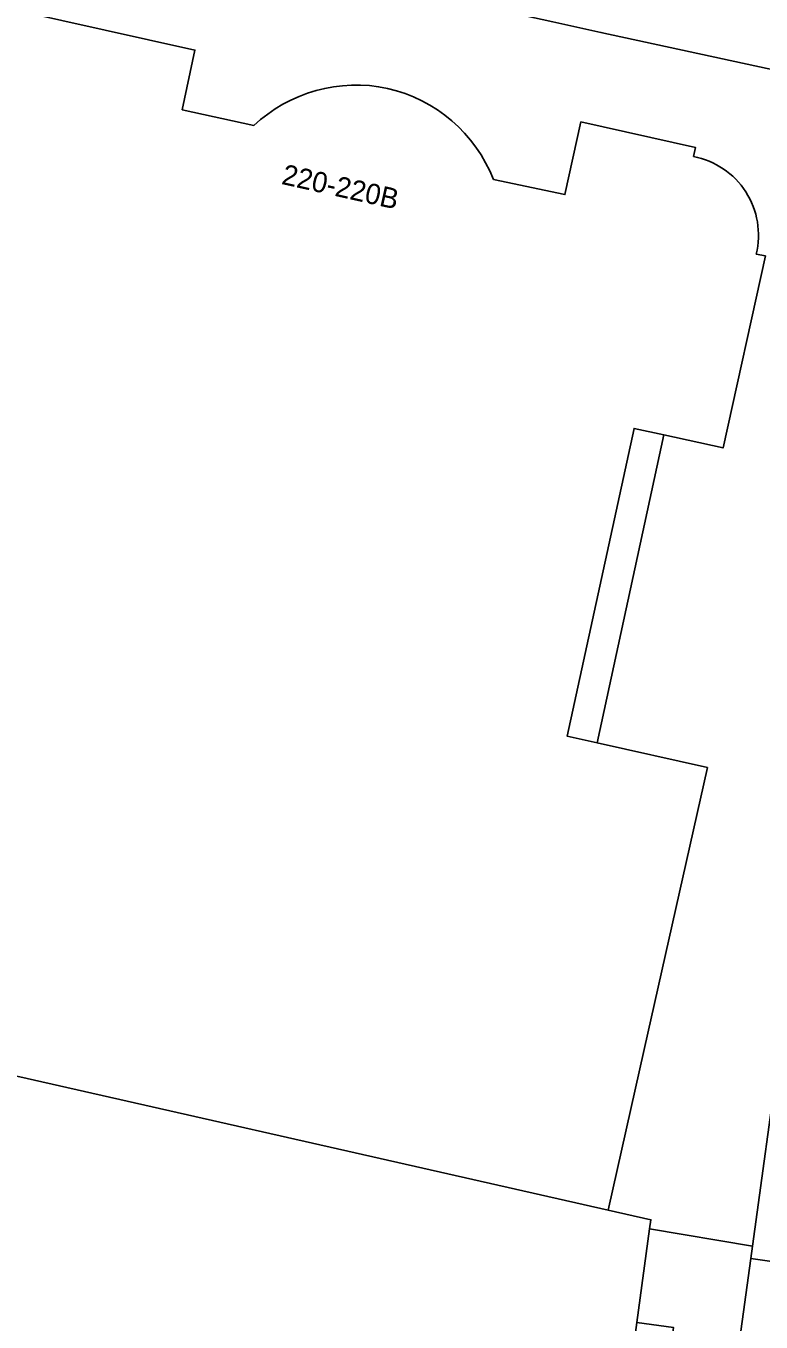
# Model space of a CAD drawing. Extents: x 162172 to 163187, y 382874 to 383685.
# Drawn here: x 163062.4 to 163098.4, y 382986.6 to 383050.2 of the extents above; entities that cross this region are included whole.
import ezdxf

# ---------------------------------------------------------------- set-up
doc = ezdxf.new("R2010")
doc.units = 0
for name, color, linetype in [('IMGEO_Erf', 7, 'Continuous'), ('IMGEO_Pand', 7, 'Continuous'), ('IMGEO_Pand_nummerreeks', 7, 'Continuous'), ('IMGEO_Pand_overbouw', 7, 'Continuous'), ('IMGEO_Voetpad_gesloten', 7, 'Continuous'), ('IMGEO_Voetpad_open', 7, 'Continuous')]:
    doc.layers.add(name, color=color, linetype=linetype)

msp = doc.modelspace()

# ---------------------------------------------------------------- linework, layer by layer
at = {"layer": 'IMGEO_Erf'}
for points in [[(163102.739, 383047.263), (163100.899, 383047.662), (163090.563, 383049.905), (163088.206, 383050.416), (163083.554, 383051.437), (163068.099, 383054.827), (163062.946, 383055.966), (163057.944, 383057.071), (163048.334, 383059.191), (163036.516, 383061.806), (163026.73, 383063.968), (163002.591, 383069.27), (163000.922, 383069.638), (162977.741, 383074.752), (162971.959, 383048.605), (162942.628, 383055.325), (162944.668, 383064.642), (162947.278, 383076.561), (162948.226, 383080.889), (162947.574, 383081.031), (162947.646, 383081.347), (162942.934, 383082.386), (162889.983, 383094.114)], [(163023.655, 383051.146), (163000, 383056.45), (162998.128, 383056.869), (162999.853, 383064.728), (163000, 383064.696), (163025.431, 383059.143), (163024.425, 383054.615), (163024.867, 383054.517), (163045.835, 383049.861), (163044.751, 383044.98), (163041.278, 383029.339), (163041.801, 383029.223), (163051.428, 383027.085), (163055.892, 383047.186), (163056.976, 383052.067), (163061.84, 383050.987), (163070.646, 383049.031), (163070.025, 383046.107), (163073.528, 383045.327)], [(163085.284, 383042.69), (163088.795, 383041.942), (163089.58, 383045.511), (163095.194, 383044.255), (163095.102, 383043.807)], [(163098.172, 383039.026), (163098.631, 383038.933), (163096.551, 383029.516), (163093.637, 383030.155), (163092.186, 383030.473), (163088.911, 383015.365), (163090.381, 383015.036), (163095.779, 383013.826), (163092.68, 383000), (163090.912, 382992.113), (163093.008, 382991.643), (163092.948, 382991.201), (163097.992, 382990.342), (163099.312, 383000), (163102.12, 383020.545), (163105.322, 383043.799)]]:
    msp.add_lwpolyline(points, dxfattribs=at)
for centre, radius, start, end in [((163078.57, 383039.934), 7.383, 78.08289, 133.076), ((163078.462, 383040.015), 7.327, 21.41394, 77.12573), ((163094.378, 383039.966), 3.909, 346.08376, 79.32731)]:
    msp.add_arc(centre, radius, start, end, dxfattribs=at)
at = {"layer": 'IMGEO_Pand'}
for points in [[(163073.528, 383045.327), (163070.025, 383046.107), (163070.646, 383049.031), (163061.84, 383050.987), (163050.852, 383001.172), (163056.116, 383000), (163090.912, 382992.113), (163092.68, 383000), (163095.779, 383013.826), (163090.381, 383015.036), (163088.911, 383015.365), (163092.186, 383030.473)], [(163095.102, 383043.807), (163095.194, 383044.255), (163089.58, 383045.511), (163088.795, 383041.942), (163085.284, 383042.69)], [(163092.186, 383030.473), (163093.637, 383030.155), (163096.551, 383029.516), (163098.631, 383038.933), (163098.172, 383039.026)], [(163054.02, 382923.693), (163066.783, 382920.831), (163078.547, 382918.193), (163082.937, 382917.209), (163089.213, 382963.592), (163089.383, 382964.848), (163092.325, 382986.594), (163092.948, 382991.201), (163093.008, 382991.643), (163090.912, 382992.113), (163056.116, 383000)]]:
    msp.add_lwpolyline(points, dxfattribs=at)
for centre, radius, start, end in [((163078.57, 383039.934), 7.383, 78.08289, 133.076), ((163078.462, 383040.015), 7.327, 21.41394, 77.12573), ((163094.378, 383039.966), 3.909, 346.08376, 79.32731)]:
    msp.add_arc(centre, radius, start, end, dxfattribs=at)
at = {"layer": 'IMGEO_Pand_overbouw'}
msp.add_lwpolyline([(163090.381, 383015.036), (163093.637, 383030.155), (163092.186, 383030.473), (163088.911, 383015.365)], close=True, dxfattribs=at)
at = {"layer": 'IMGEO_Voetpad_gesloten'}
msp.add_lwpolyline([(163094.223, 382962.874), (163097.909, 382989.737), (163097.992, 382990.342), (163092.948, 382991.201), (163092.325, 382986.594), (163094.125, 382986.349), (163091.162, 382964.606), (163089.383, 382964.848), (163089.213, 382963.592)], close=True, dxfattribs=at)
at = {"layer": 'IMGEO_Voetpad_open'}
for points in [[(163101.197, 383049.116), (163101.592, 383051.043), (163101.354, 383051.086), (163086.106, 383054.458), (163084.272, 383054.851), (163083.554, 383051.437), (163088.206, 383050.416), (163090.563, 383049.905), (163100.899, 383047.662), (163102.739, 383047.263)], [(163105.322, 383043.799), (163102.12, 383020.545), (163099.312, 383000), (163097.992, 382990.342), (163097.909, 382989.737), (163101.209, 382989.271), (163101.285, 382989.906), (163101.432, 382989.882), (163102.802, 383000), (163104.732, 383014.26), (163108.374, 383040.4), (163108.479, 383041.665), (163108.365, 383041.696), (163108.684, 383043.824)], [(163106.398, 382986.646), (163101.133, 382988.592), (163101.209, 382989.271), (163097.909, 382989.737), (163094.223, 382962.874), (163094.005, 382961.869), (163097.275, 382961.115), (163098.541, 382960.788)]]:
    msp.add_lwpolyline(points, dxfattribs=at)

# ---------------------------------------------------------------- texts
at = {"layer": 'IMGEO_Pand_nummerreeks'}
msp.add_text('220-220B', height=1, rotation=347.44649, dxfattribs=at).set_placement((163074.852, 383042.471))

doc.saveas('drawing.dxf')
